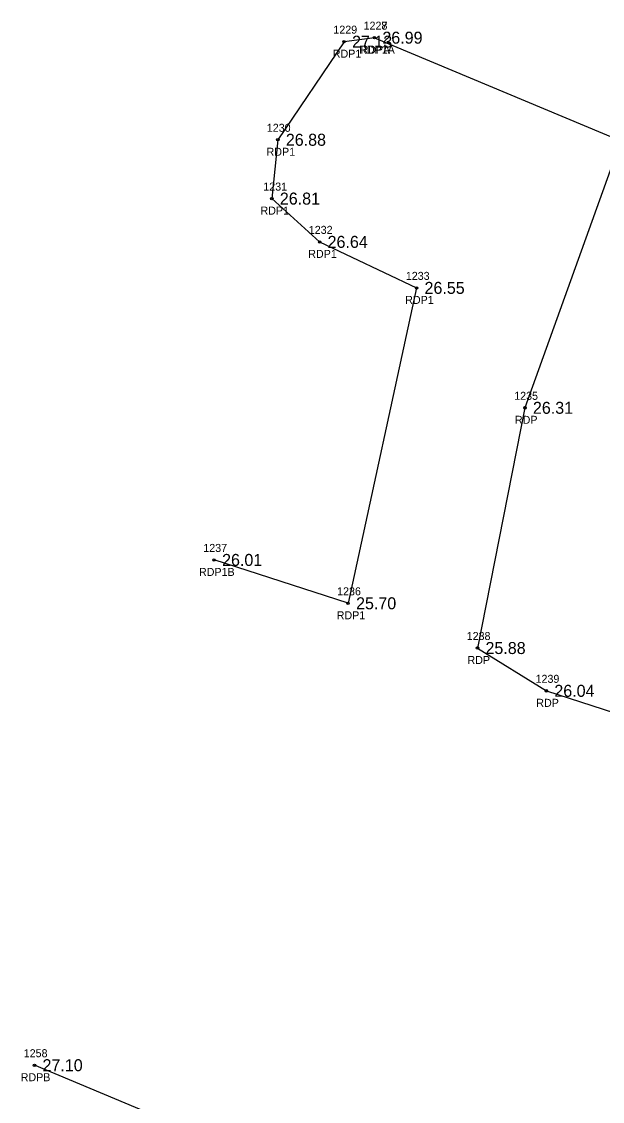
# Model space of a CAD drawing. Extents: x 2654414 to 2656963, y 761776 to 764965.
# Drawn here: x 2655886.2 to 2655958.8, y 764592.8 to 764727.7 of the extents above; entities that cross this region are included whole.
import ezdxf

# ---------------------------------------------------------------- set-up
doc = ezdxf.new("R2010")
doc.units = 0
for name, color, linetype in [('RD_EX_DR_ErosCtrl', 7, 'Continuous'), ('RD_EX_DR_ErosCtrl_txCode', 7, 'Continuous'), ('RD_EX_TX_DR_ErosCtrl_ELEV', 7, 'Continuous'), ('RD_SMD_Locator', 7, 'Continuous')]:
    doc.layers.add(name, color=color, linetype=linetype)

msp = doc.modelspace()

# ---------------------------------------------------------------- linework, layer by layer
at = {"layer": 'RD_EX_DR_ErosCtrl'}
for points in [[(2655930.28, 764725.72), (2655961.08, 764712.81), (2655949.1, 764679.46), (2655943.17, 764649.44), (2655951.78, 764644.09), (2655985.92, 764633.07), (2655978.62, 764588.6), (2655971.68, 764570.94), (2655934.42, 764577.78), (2655887.79, 764597.3)], [(2655930.28, 764725.72), (2655926.49, 764725.22), (2655918.21, 764712.96), (2655917.46, 764705.61), (2655923.43, 764700.2), (2655935.55, 764694.45), (2655926.99, 764655.03), (2655910.24, 764660.45)]]:
    msp.add_lwpolyline(points, dxfattribs=at)
at = {"layer": 'RD_SMD_Locator'}
for centre in [(2655926.49, 764725.22), (2655930.28, 764725.72), (2655930.28, 764725.72), (2655918.21, 764712.96), (2655917.46, 764705.61), (2655923.43, 764700.2), (2655935.55, 764694.45), (2655949.1, 764679.46), (2655910.24, 764660.45), (2655926.99, 764655.03), (2655943.17, 764649.44), (2655951.78, 764644.09), (2655887.79, 764597.3)]:
    msp.add_circle(centre, 0.15, dxfattribs=at)

# ---------------------------------------------------------------- texts
at = {"layer": 'RD_EX_DR_ErosCtrl_txCode'}
for s, p in [('1229', (2655925.15, 764726.22)), ('1227', (2655928.93, 764726.72)), ('1228', (2655928.93, 764726.72)), ('RDP1', (2655925.08, 764723.22)), ('RDP1A', (2655928.37, 764723.72)), ('RDPA', (2655928.54, 764723.72)), ('1230', (2655916.83, 764713.96)), ('RDP1', (2655916.8, 764710.96)), ('1231', (2655916.39, 764706.61)), ('RDP1', (2655916.04, 764703.61)), ('1232', (2655922.08, 764701.2)), ('RDP1', (2655922.01, 764698.2)), ('1233', (2655934.21, 764695.45)), ('RDP1', (2655934.13, 764692.45)), ('1235', (2655947.76, 764680.46)), ('RDP', (2655947.85, 764677.46)), ('1237', (2655908.89, 764661.45)), ('RDP1B', (2655908.35, 764658.45)), ('1236', (2655925.62, 764656.03)), ('RDP1', (2655925.57, 764653.03)), ('1238', (2655941.82, 764650.44)), ('RDP', (2655941.92, 764647.44)), ('1239', (2655950.43, 764645.09)), ('RDP', (2655950.52, 764642.09)), ('1258', (2655886.44, 764598.3)), ('RDPB', (2655886.06, 764595.3))]:
    msp.add_text(s, height=1, dxfattribs=at).set_placement(p)
at = {"layer": 'RD_EX_TX_DR_ErosCtrl_ELEV'}
for s, p in [('27.13', (2655927.49, 764724.47)), ('26.99', (2655931.28, 764724.97)), ('26.99', (2655931.28, 764724.97)), ('26.88', (2655919.21, 764712.21)), ('26.81', (2655918.46, 764704.86)), ('26.64', (2655924.43, 764699.45)), ('26.55', (2655936.55, 764693.7)), ('26.31', (2655950.1, 764678.71)), ('26.01', (2655911.24, 764659.7)), ('25.70', (2655927.99, 764654.28)), ('25.88', (2655944.17, 764648.69)), ('26.04', (2655952.78, 764643.34)), ('27.10', (2655888.79, 764596.55))]:
    msp.add_text(s, height=1.5, dxfattribs=at).set_placement(p)

doc.saveas('drawing.dxf')
